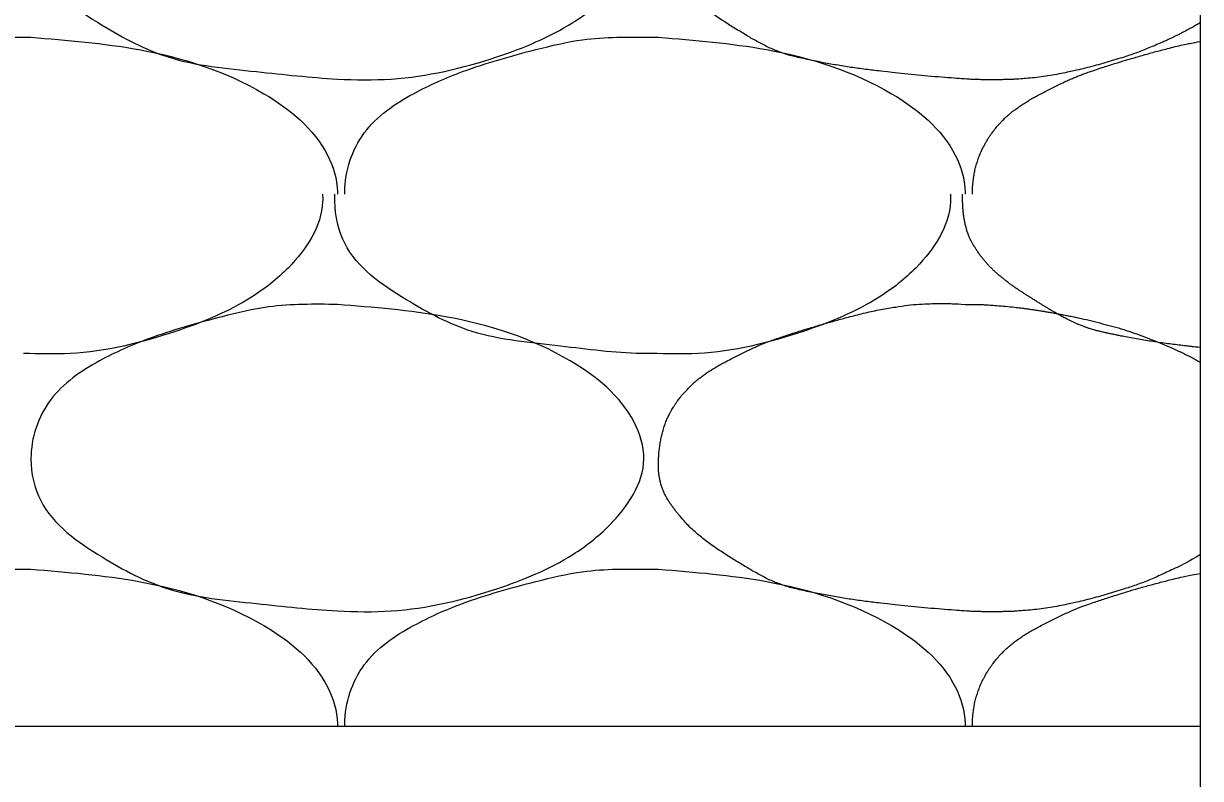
# Model space of a CAD drawing. Extents: x 634177 to 635904, y 289936 to 290970.
# Drawn here: x 635748.57 to 635749.77, y 290574.256 to 290575.025 of the extents above; entities that cross this region are included whole.
import ezdxf

# ---------------------------------------------------------------- set-up
doc = ezdxf.new("R2010")
doc.units = 0
doc.layers.add('Default', color=7, linetype='Continuous')

msp = doc.modelspace()

# ---------------------------------------------------------------- linework, layer by layer
at = {"layer": 'Default'}
for p, q in [((635749.77, 290574.6751), (635749.77, 290576.0588)), ((635748.5701, 290575.0113), (635748.5776, 290575.0113)), ((635749.21, 290575.0113), (635749.2175, 290575.0113)), ((635749.77, 290571.784), (635749.77, 290574.6751)), ((635748.5701, 290574.4689), (635748.5776, 290574.4689)), ((635749.21, 290574.4689), (635749.2175, 290574.4689)), ((635719.7719, 290574.3089), (635749.77, 290574.3089))]:
    msp.add_line(p, q, dxfattribs=at)
for points in [[(635748.89, 290575.2813), (635749, 290575.2688), (635749.1275, 290575.2238), (635749.1925, 290575.1613), (635749.2025, 290575.1238), (635749.1675, 290575.0563), (635749.13, 290575.0263), (635749.0525, 290574.9913), (635748.945, 290574.9688), (635748.89, 290574.9688), (635748.8076, 290574.9763), (635748.7176, 290574.9913), (635748.6501, 290575.0238), (635748.5876, 290575.0813), (635748.5776, 290575.1238), (635748.5976, 290575.1838), (635748.6476, 290575.2238), (635748.6976, 290575.2463), (635748.7726, 290575.2688), (635748.8201, 290575.2788), (635748.89, 290575.2813)], [(635748.2576, 290574.8513), (635748.2576, 290574.8538), (635748.2776, 290574.9138), (635748.3276, 290574.9538), (635748.3776, 290574.9763), (635748.4526, 290574.9988), (635748.5001, 290575.0088), (635748.5701, 290575.0113)], [(635748.8975, 290574.8513), (635748.8975, 290574.8538), (635748.9175, 290574.9138), (635748.9675, 290574.9538), (635749.0175, 290574.9763), (635749.0925, 290574.9988), (635749.14, 290575.0088), (635749.21, 290575.0113)], [(635748.5776, 290575.0113), (635748.6876, 290574.9988), (635748.8151, 290574.9538), (635748.88, 290574.8913), (635748.89, 290574.8538), (635748.89, 290574.8513)], [(635749.2175, 290575.0113), (635749.3275, 290574.9988), (635749.455, 290574.9538), (635749.52, 290574.8913), (635749.53, 290574.8538), (635749.53, 290574.8513)], [(635748.875, 290574.8513), (635748.875, 290574.8438), (635748.8401, 290574.7764), (635748.8026, 290574.7464), (635748.7251, 290574.7114), (635748.6176, 290574.6889), (635748.5701, 290574.6889)], [(635749.21, 290574.6889), (635749.2, 290574.6889), (635749.1175, 290574.6964), (635749.0275, 290574.7114), (635748.96, 290574.7439), (635748.8975, 290574.8013), (635748.8875, 290574.8438), (635748.8875, 290574.8513)], [(635749.515, 290574.8513), (635749.515, 290574.8438), (635749.48, 290574.7764), (635749.4425, 290574.7464), (635749.365, 290574.7114), (635749.2575, 290574.6889), (635749.21, 290574.6889)], [(635748.89, 290574.7389), (635749, 290574.7264), (635749.1275, 290574.6814), (635749.1925, 290574.6189), (635749.2025, 290574.5814), (635749.1675, 290574.5139), (635749.13, 290574.4839), (635749.0525, 290574.4489), (635748.945, 290574.4264), (635748.89, 290574.4264), (635748.8076, 290574.4339), (635748.7176, 290574.4489), (635748.6501, 290574.4814), (635748.5876, 290574.5389), (635748.5776, 290574.5814), (635748.5976, 290574.6414), (635748.6476, 290574.6814), (635748.6976, 290574.7039), (635748.7726, 290574.7264), (635748.8201, 290574.7364), (635748.89, 290574.7389)], [(635748.2576, 290574.3089), (635748.2576, 290574.3114), (635748.2776, 290574.3714), (635748.3276, 290574.4114), (635748.3776, 290574.4339), (635748.4526, 290574.4564), (635748.5001, 290574.4664), (635748.5701, 290574.4689)], [(635748.5776, 290574.4689), (635748.6876, 290574.4564), (635748.8151, 290574.4114), (635748.88, 290574.3489), (635748.89, 290574.3114), (635748.89, 290574.3089)], [(635748.8975, 290574.3089), (635748.8975, 290574.3114), (635748.9175, 290574.3714), (635748.9675, 290574.4114), (635749.0175, 290574.4339), (635749.0925, 290574.4564), (635749.14, 290574.4664), (635749.21, 290574.4689)], [(635749.2175, 290574.4689), (635749.3275, 290574.4564), (635749.455, 290574.4114), (635749.52, 290574.3489), (635749.53, 290574.3114), (635749.53, 290574.3089)]]:
    msp.add_spline(points, degree=3, dxfattribs=at)
for points in [[(635749.77, 290575.0263), (635749.7639, 290575.0227), (635749.7576, 290575.0193), (635749.7513, 290575.016), (635749.7482, 290575.0143), (635749.745, 290575.0128), (635749.7418, 290575.0112), (635749.7386, 290575.0097), (635749.7354, 290575.0082), (635749.7321, 290575.0067), (635749.7256, 290575.0038), (635749.7191, 290575.0011), (635749.7125, 290574.9985), (635749.7059, 290574.9959), (635749.6992, 290574.9935), (635749.6925, 290574.9913), (635749.6837, 290574.9885), (635749.6748, 290574.9859), (635749.6659, 290574.9834), (635749.657, 290574.9809), (635749.6482, 290574.9787), (635749.6392, 290574.9767), (635749.6213, 290574.9729), (635749.6032, 290574.9701), (635749.585, 290574.9688), (635749.5804, 290574.9685), (635749.5758, 290574.9683), (635749.5713, 290574.9682), (635749.5667, 290574.9681), (635749.5621, 290574.968), (635749.5575, 290574.968), (635749.5529, 290574.9679), (635749.5483, 290574.968), (635749.5437, 290574.9682), (635749.5392, 290574.9683), (635749.5346, 290574.9685), (635749.53, 290574.9688), (635749.5024, 290574.9708), (635749.475, 290574.9733), (635749.4475, 290574.9763), (635749.44, 290574.9772), (635749.4324, 290574.9781), (635749.4249, 290574.9791), (635749.4174, 290574.9801), (635749.4099, 290574.9813), (635749.4024, 290574.9825), (635749.3949, 290574.9837), (635749.3874, 290574.9851), (635749.3799, 290574.9865), (635749.3724, 290574.988), (635749.365, 290574.9896), (635749.3575, 290574.9913), (635749.3515, 290574.9928), (635749.3455, 290574.9946), (635749.3397, 290574.9969), (635749.3339, 290574.9991), (635749.3283, 290575.0017), (635749.3228, 290575.0046), (635749.3172, 290575.0075), (635749.3117, 290575.0105), (635749.3064, 290575.0138), (635749.3009, 290575.0171), (635749.2954, 290575.0204), (635749.29, 290575.0238), (635749.284, 290575.0276), (635749.2781, 290575.0316), (635749.2722, 290575.0356), (635749.2666, 290575.0395), (635749.2612, 290575.0438), (635749.256, 290575.0484), (635749.2507, 290575.053), (635749.2458, 290575.0579), (635749.2412, 290575.0632), (635749.2388, 290575.066), (635749.2364, 290575.0689), (635749.2342, 290575.0718), (635749.2331, 290575.0733), (635749.2319, 290575.0749), (635749.2308, 290575.0764), (635749.2297, 290575.078), (635749.2286, 290575.0797), (635749.2275, 290575.0813), (635749.2254, 290575.0846), (635749.2236, 290575.0881), (635749.2221, 290575.0918), (635749.2206, 290575.0953), (635749.2196, 290575.0988), (635749.2189, 290575.1025), (635749.2181, 290575.1061), (635749.2176, 290575.1096), (635749.2175, 290575.1132), (635749.2173, 290575.1168), (635749.2173, 290575.1203), (635749.2175, 290575.1238), (635749.2178, 290575.1289), (635749.2183, 290575.134), (635749.2191, 290575.139), (635749.2199, 290575.1442), (635749.221, 290575.1492), (635749.2225, 290575.1542), (635749.2241, 290575.1594), (635749.226, 290575.1643), (635749.2284, 290575.1692), (635749.2297, 290575.1717), (635749.231, 290575.1741), (635749.2325, 290575.1765), (635749.2333, 290575.1778), (635749.2341, 290575.179), (635749.2349, 290575.1802), (635749.2358, 290575.1814), (635749.2366, 290575.1826), (635749.2375, 290575.1838), (635749.241, 290575.1884), (635749.2448, 290575.1928), (635749.2489, 290575.1969), (635749.2526, 290575.2007), (635749.2566, 290575.2042), (635749.2608, 290575.2074), (635749.265, 290575.2105), (635749.2692, 290575.2135), (635749.2737, 290575.2161), (635749.2782, 290575.2188), (635749.2828, 290575.2214), (635749.2875, 290575.2238), (635749.2957, 290575.2281), (635749.3038, 290575.2322), (635749.3122, 290575.2361), (635749.3205, 290575.2399), (635749.3289, 290575.2433), (635749.3375, 290575.2463), (635749.3499, 290575.2506), (635749.3623, 290575.2545), (635749.3748, 290575.2582), (635749.3873, 290575.262), (635749.3999, 290575.2655), (635749.4125, 290575.2688), (635749.4282, 290575.2729), (635749.444, 290575.2762), (635749.46, 290575.2788), (635749.4716, 290575.2807), (635749.4833, 290575.2817), (635749.495, 290575.2822), (635749.5008, 290575.2824), (635749.5067, 290575.2824), (635749.5125, 290575.2823), (635749.5184, 290575.2821), (635749.5242, 290575.2819), (635749.53, 290575.2813)], [(635749.5375, 290574.8513), (635749.5375, 290574.8522), (635749.5375, 290574.853), (635749.5375, 290574.8538), (635749.5376, 290574.8565), (635749.5377, 290574.8591), (635749.538, 290574.8617), (635749.5381, 290574.863), (635749.5382, 290574.8643), (635749.5384, 290574.8656), (635749.5385, 290574.8669), (635749.5387, 290574.8682), (635749.5389, 290574.8695), (635749.5393, 290574.8721), (635749.5398, 290574.8746), (635749.5404, 290574.8772), (635749.541, 290574.8797), (635749.5418, 290574.8822), (635749.5426, 290574.8847), (635749.5434, 290574.8873), (635749.5443, 290574.8898), (635749.5454, 290574.8923), (635749.5464, 290574.8948), (635749.5475, 290574.8972), (635749.5487, 290574.8996), (635749.55, 290574.902), (635749.5513, 290574.9044), (635749.5528, 290574.9068), (635749.5535, 290574.908), (635749.5543, 290574.9092), (635749.555, 290574.9103), (635749.5558, 290574.9115), (635749.5567, 290574.9127), (635749.5575, 290574.9138), (635749.5592, 290574.9161), (635749.5609, 290574.9183), (635749.5627, 290574.9204), (635749.5636, 290574.9215), (635749.5646, 290574.9226), (635749.5655, 290574.9236), (635749.5665, 290574.9246), (635749.5674, 290574.9257), (635749.5684, 290574.9267), (635749.5703, 290574.9286), (635749.5722, 290574.9304), (635749.5742, 290574.9322), (635749.5762, 290574.9339), (635749.5783, 290574.9356), (635749.5805, 290574.9372), (635749.5847, 290574.9403), (635749.589, 290574.9433), (635749.5935, 290574.946), (635749.5981, 290574.9488), (635749.6028, 290574.9514), (635749.6075, 290574.9538), (635749.6157, 290574.9581), (635749.6238, 290574.9622), (635749.6321, 290574.9661), (635749.6363, 290574.968), (635749.6404, 290574.9699), (635749.6447, 290574.9716), (635749.6489, 290574.9733), (635749.6532, 290574.9749), (635749.6575, 290574.9763), (635749.6699, 290574.9805), (635749.6823, 290574.9845), (635749.6948, 290574.9883), (635749.701, 290574.9901), (635749.7073, 290574.9919), (635749.7136, 290574.9937), (635749.7199, 290574.9955), (635749.7262, 290574.9972), (635749.7325, 290574.9988), (635749.7403, 290575.0009), (635749.7481, 290575.0028), (635749.756, 290575.0044), (635749.7606, 290575.0054), (635749.7653, 290575.0063), (635749.77, 290575.0071)], [(635749.77, 290574.6949), (635749.7658, 290574.6954), (635749.7617, 290574.6959), (635749.7575, 290574.6964), (635749.7499, 290574.6972), (635749.7424, 290574.6982), (635749.7349, 290574.6991), (635749.7273, 290574.7001), (635749.7198, 290574.7013), (635749.7123, 290574.7025), (635749.7048, 290574.7038), (635749.6974, 290574.7051), (635749.6899, 290574.7066), (635749.6862, 290574.7073), (635749.6824, 290574.7081), (635749.6787, 290574.7089), (635749.675, 290574.7097), (635749.6712, 290574.7105), (635749.6675, 290574.7114), (635749.6645, 290574.7121), (635749.6615, 290574.7129), (635749.6585, 290574.7138), (635749.657, 290574.7143), (635749.6556, 290574.7148), (635749.6541, 290574.7153), (635749.6526, 290574.7158), (635749.6511, 290574.7163), (635749.6497, 290574.7169), (635749.6468, 290574.718), (635749.6439, 290574.7192), (635749.6411, 290574.7205), (635749.6383, 290574.7217), (635749.6355, 290574.7231), (635749.6328, 290574.7246), (635749.6272, 290574.7275), (635749.6217, 290574.7306), (635749.6163, 290574.7338), (635749.6136, 290574.7354), (635749.6109, 290574.7371), (635749.6082, 290574.7387), (635749.6055, 290574.7404), (635749.6027, 290574.7421), (635749.6, 290574.7439), (635749.5969, 290574.7458), (635749.5939, 290574.7477), (635749.5908, 290574.7497), (635749.5878, 290574.7516), (635749.5848, 290574.7536), (635749.5818, 290574.7556), (635749.5789, 290574.7576), (635749.5761, 290574.7597), (635749.5733, 290574.7618), (635749.5719, 290574.7629), (635749.5705, 290574.764), (635749.5691, 290574.7651), (635749.5677, 290574.7662), (635749.5664, 290574.7673), (635749.565, 290574.7684), (635749.5623, 290574.7707), (635749.5597, 290574.7731), (635749.5572, 290574.7755), (635749.5547, 290574.778), (635749.5523, 290574.7806), (635749.55, 290574.7833), (635749.5477, 290574.786), (635749.5455, 290574.7889), (635749.5434, 290574.7918), (635749.5424, 290574.7934), (635749.5414, 290574.7949), (635749.5404, 290574.7965), (635749.5399, 290574.7973), (635749.5394, 290574.7981), (635749.5389, 290574.7989), (635749.5384, 290574.7997), (635749.538, 290574.8005), (635749.5375, 290574.8013), (635749.5357, 290574.8046), (635749.5342, 290574.808), (635749.5329, 290574.8115), (635749.5322, 290574.8133), (635749.5317, 290574.815), (635749.5312, 290574.8168), (635749.5307, 290574.8186), (635749.5302, 290574.8205), (635749.5299, 290574.8223), (635749.5291, 290574.8259), (635749.5286, 290574.8294), (635749.5282, 290574.833), (635749.5278, 290574.8366), (635749.5276, 290574.8402), (635749.5275, 290574.8438), (635749.5274, 290574.8463), (635749.5273, 290574.8489), (635749.5275, 290574.8513)], [(635749.77, 290574.4839), (635749.7578, 290574.4765), (635749.7451, 290574.4702), (635749.7321, 290574.4643), (635749.7192, 290574.4583), (635749.706, 290574.4532), (635749.6925, 290574.4489), (635749.6837, 290574.446), (635749.6748, 290574.4434), (635749.6659, 290574.4409), (635749.657, 290574.4385), (635749.6482, 290574.4362), (635749.6392, 290574.4343), (635749.6213, 290574.4304), (635749.6032, 290574.4277), (635749.585, 290574.4264), (635749.5804, 290574.426), (635749.5758, 290574.4258), (635749.5713, 290574.4257), (635749.5667, 290574.4256), (635749.5621, 290574.4255), (635749.5575, 290574.4255), (635749.5529, 290574.4255), (635749.5483, 290574.4256), (635749.5437, 290574.4257), (635749.5392, 290574.4258), (635749.5346, 290574.426), (635749.53, 290574.4264), (635749.5024, 290574.4283), (635749.475, 290574.4309), (635749.4475, 290574.4339), (635749.44, 290574.4347), (635749.4324, 290574.4356), (635749.4249, 290574.4366), (635749.4174, 290574.4377), (635749.4099, 290574.4388), (635749.4024, 290574.44), (635749.3949, 290574.4413), (635749.3874, 290574.4427), (635749.3799, 290574.4441), (635749.3724, 290574.4455), (635749.365, 290574.4471), (635749.3575, 290574.4489), (635749.3515, 290574.4503), (635749.3455, 290574.4522), (635749.3397, 290574.4544), (635749.3339, 290574.4566), (635749.3283, 290574.4592), (635749.3228, 290574.4621), (635749.3172, 290574.4651), (635749.3117, 290574.4681), (635749.3064, 290574.4713), (635749.3009, 290574.4746), (635749.2954, 290574.478), (635749.29, 290574.4814), (635749.284, 290574.4852), (635749.2781, 290574.4891), (635749.2722, 290574.4932), (635749.2666, 290574.4971), (635749.2612, 290574.5014), (635749.256, 290574.5059), (635749.2507, 290574.5105), (635749.2458, 290574.5155), (635749.2412, 290574.5208), (635749.2388, 290574.5236), (635749.2364, 290574.5264), (635749.2342, 290574.5293), (635749.2331, 290574.5309), (635749.2319, 290574.5324), (635749.2308, 290574.534), (635749.2297, 290574.5356), (635749.2286, 290574.5372), (635749.2275, 290574.5389), (635749.2254, 290574.5422), (635749.2236, 290574.5457), (635749.2221, 290574.5493), (635749.2206, 290574.5528), (635749.2196, 290574.5564), (635749.2189, 290574.56), (635749.2181, 290574.5636), (635749.2176, 290574.5672), (635749.2175, 290574.5708), (635749.2173, 290574.5743), (635749.2173, 290574.5778), (635749.2175, 290574.5814), (635749.2178, 290574.5865), (635749.2183, 290574.5915), (635749.2191, 290574.5966), (635749.2199, 290574.6017), (635749.221, 290574.6067), (635749.2225, 290574.6117), (635749.2241, 290574.6169), (635749.226, 290574.6219), (635749.2284, 290574.6267), (635749.2297, 290574.6292), (635749.231, 290574.6317), (635749.2325, 290574.6341), (635749.2333, 290574.6353), (635749.2341, 290574.6365), (635749.2349, 290574.6377), (635749.2358, 290574.639), (635749.2366, 290574.6402), (635749.2375, 290574.6414), (635749.241, 290574.646), (635749.2448, 290574.6503), (635749.2489, 290574.6544), (635749.2526, 290574.6583), (635749.2566, 290574.6617), (635749.2608, 290574.6649), (635749.265, 290574.668), (635749.2692, 290574.671), (635749.2737, 290574.6736), (635749.2782, 290574.6763), (635749.2828, 290574.6789), (635749.2875, 290574.6814), (635749.2957, 290574.6856), (635749.3038, 290574.6898), (635749.3122, 290574.6936), (635749.3205, 290574.6974), (635749.3289, 290574.7009), (635749.3375, 290574.7039), (635749.3499, 290574.7081), (635749.3623, 290574.712), (635749.3748, 290574.7158), (635749.3873, 290574.7195), (635749.3999, 290574.723), (635749.4125, 290574.7264), (635749.4282, 290574.7305), (635749.444, 290574.7338), (635749.46, 290574.7364), (635749.4716, 290574.7382), (635749.4833, 290574.7393), (635749.495, 290574.7397), (635749.5008, 290574.7399), (635749.5067, 290574.74), (635749.5125, 290574.7398), (635749.5184, 290574.7397), (635749.5242, 290574.7394), (635749.53, 290574.7389)], [(635749.53, 290574.7389), (635749.5323, 290574.7389), (635749.5346, 290574.7389), (635749.5369, 290574.7389), (635749.5392, 290574.7389), (635749.5415, 290574.7389), (635749.5438, 290574.7388), (635749.546, 290574.7388), (635749.5483, 290574.7387), (635749.5506, 290574.7386), (635749.5529, 290574.7385), (635749.5552, 290574.7383), (635749.5575, 290574.7382), (635749.5667, 290574.7375), (635749.5759, 290574.7367), (635749.585, 290574.7356), (635749.5873, 290574.7353), (635749.5896, 290574.735), (635749.5919, 290574.7347), (635749.5942, 290574.7344), (635749.5965, 290574.734), (635749.5988, 290574.7337), (635749.6034, 290574.733), (635749.6079, 290574.7323), (635749.6125, 290574.7315), (635749.6171, 290574.7308), (635749.6217, 290574.7299), (635749.6263, 290574.7291), (635749.6308, 290574.7282), (635749.6354, 290574.7273), (635749.64, 290574.7264), (635749.6511, 290574.7241), (635749.662, 290574.7214), (635749.673, 290574.7186), (635749.6838, 290574.7158), (635749.6944, 290574.7125), (635749.705, 290574.7088), (635749.7156, 290574.705), (635749.726, 290574.701), (635749.7364, 290574.6965), (635749.739, 290574.6953), (635749.7416, 290574.6942), (635749.7443, 290574.6929), (635749.7469, 290574.6917), (635749.7495, 290574.6905), (635749.7521, 290574.6893), (635749.7573, 290574.6867), (635749.7624, 290574.6841), (635749.7675, 290574.6814), (635749.7683, 290574.6809), (635749.7692, 290574.6804), (635749.77, 290574.68)], [(635749.5375, 290574.3089), (635749.5375, 290574.3097), (635749.5375, 290574.3105), (635749.5375, 290574.3114), (635749.5376, 290574.3166), (635749.5382, 290574.3218), (635749.5389, 290574.327), (635749.5397, 290574.3322), (635749.5409, 290574.3373), (635749.5426, 290574.3423), (635749.5443, 290574.3474), (635749.5462, 290574.3523), (635749.5487, 290574.3571), (635749.55, 290574.3595), (635749.5513, 290574.362), (635749.5528, 290574.3643), (635749.5535, 290574.3655), (635749.5543, 290574.3667), (635749.555, 290574.3679), (635749.5558, 290574.3691), (635749.5567, 290574.3702), (635749.5575, 290574.3714), (635749.5608, 290574.3759), (635749.5645, 290574.3801), (635749.5684, 290574.3842), (635749.5722, 290574.388), (635749.5762, 290574.3915), (635749.5805, 290574.3947), (635749.5847, 290574.3979), (635749.589, 290574.4009), (635749.5935, 290574.4036), (635749.5981, 290574.4063), (635749.6028, 290574.4089), (635749.6075, 290574.4114), (635749.6156, 290574.4157), (635749.6238, 290574.4198), (635749.6321, 290574.4236), (635749.6405, 290574.4274), (635749.6489, 290574.4309), (635749.6575, 290574.4339), (635749.6637, 290574.436), (635749.6699, 290574.438), (635749.6761, 290574.44), (635749.6823, 290574.442), (635749.6886, 290574.4439), (635749.6948, 290574.4458), (635749.7073, 290574.4496), (635749.7198, 290574.4531), (635749.7325, 290574.4564), (635749.7449, 290574.4596), (635749.7574, 290574.4624), (635749.77, 290574.4647)]]:
    msp.add_open_spline(points, degree=3, dxfattribs=at)

doc.saveas('drawing.dxf')
